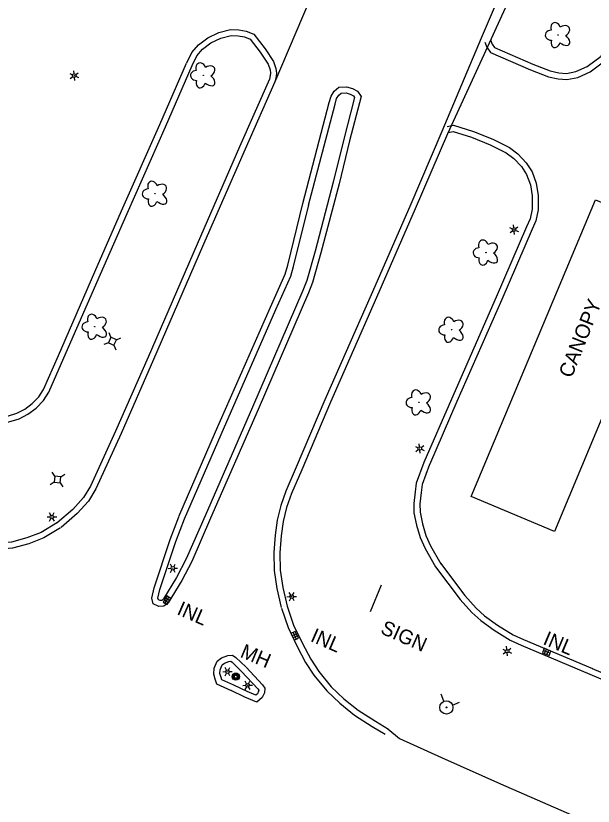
# Model space of a CAD drawing. Extents: x 588843 to 2552415, y 180129 to 269402.
# Drawn here: x 594799.2 to 595038.4, y 185134.3 to 185461.8 of the extents above; entities that cross this region are included whole.
import ezdxf

# ---------------------------------------------------------------- set-up
doc = ezdxf.new("R2010")
doc.units = 0
for name, color, linetype in [('E_BLD_HvyDash', 7, 'Continuous'), ('E_BLD_Text', 7, 'Continuous'), ('E_DRN', 7, 'Continuous'), ('E_DRN_Text', 7, 'Continuous'), ('E_DWY', 7, 'Continuous'), ('E_LAND_Vegetation', 7, 'Continuous'), ('E_LTG', 7, 'Continuous'), ('E_RDWY', 7, 'Continuous'), ('E_RDWY_C_and_G', 7, 'Continuous'), ('E_RDWY_Gravel', 7, 'Continuous'), ('E_SGN', 7, 'Continuous'), ('E_SGN_Text', 7, 'Continuous'), ('E_UTL_AG_Bold', 7, 'Continuous'), ('E_UTL_MH', 7, 'Continuous'), ('E_UTL_MH_Text', 7, 'Continuous'), ('E_UTL_WHydrant', 7, 'Continuous')]:
    doc.layers.add(name, color=color, linetype=linetype)

# ---------------------------------------------------------------- blocks, each defined once
blk = doc.blocks.new('LPOL_5')
at = {"layer": 'E_LTG'}
for p, q in [((-13.1, 0), (-4.9, 0)), ((-2.5, 4.3), (-6.6, 11.4)), ((2.5, 4.3), (6.6, 11.4)), ((4.9, 0), (13.1, 0)), ((-6.6, -11.4), (-2.5, -4.3)), ((6.6, -11.4), (2.5, -4.3))]:
    blk.add_line(p, q, dxfattribs=at)
for radius in [4.92, 4.92, 4.92, 0.41]:
    blk.add_circle((0, 0), radius, dxfattribs=at)
blk = doc.blocks.new('PED_4')
at = {"layer": 'E_UTL_AG_Bold'}
for p, q in [((-8.2, 8.2), (-17.5, 17.5)), ((8.2, 8.2), (17.5, 17.5)), ((-8.2, -8.2), (-17.5, -17.5)), ((8.2, -8.2), (17.5, -17.5))]:
    blk.add_line(p, q, dxfattribs=at)
blk.add_lwpolyline([(-8.2, -8.2), (8.2, -8.2), (8.2, 8.2), (-8.2, 8.2)], close=True, dxfattribs=at)
blk = doc.blocks.new('SIGN_4')
at = {"layer": 'E_SGN'}
blk.add_text('SIGN', height=39.37, dxfattribs=at).set_placement((-56.1, -19.7))
blk = doc.blocks.new('INLO_4')
at = {"layer": 'E_DRN'}
for p, q in [((6.6, -13.1), (6.6, 0)), ((13.1, -13.1), (13.1, 0)), ((19.7, -6.6), (0, -6.6))]:
    blk.add_line(p, q, dxfattribs=at)
blk.add_lwpolyline([(0, -13.1), (19.7, -13.1), (19.7, 0), (0, 0)], close=True, dxfattribs=at)
blk = doc.blocks.new('INLT_26_2')
at = {"layer": 'E_DRN_Text'}
blk.add_text('INL', height=39.37, dxfattribs=at).set_placement((-36.2, -19.7))
blk = doc.blocks.new('HYD_4')
at = {"layer": 'E_UTL_WHydrant'}
for p, q in [((-12.6, 12.6), (-27.3, 27.3)), ((12.6, 12.6), (27.3, 27.3))]:
    blk.add_line(p, q, dxfattribs=at)
for radius in [18, 1.38]:
    blk.add_circle((0, 0), radius, dxfattribs=at)
blk = doc.blocks.new('MHO_4')
at = {"layer": 'E_UTL_MH'}
for centre, radius in [((0.3, -0.4), 9.84), ((0.3, -0.4), 7.98), ((0.2, -0.5), 6.35), ((0.1, -0.5), 3.97)]:
    blk.add_circle(centre, radius, dxfattribs=at)
blk = doc.blocks.new('MHT_4')
at = {"layer": 'E_UTL_MH_Text'}
blk.add_text('MH', height=39.37, dxfattribs=at).set_placement((-32.2, -19.7))
blk = doc.blocks.new('DTRE_5')
at = {"layer": 'E_LAND_Vegetation'}
blk.add_circle((-0.6, 0), 0.601, dxfattribs=at)
for centre, major_axis, ratio in [((-6.1, 17.5), (4.5, -16.3), 0.782863), ((13.3, 9), (-17.3, -9.6), 0.691916), ((-19.3, 0.5), (16.2, -0.4), 0.832022), ((-8.2, -17.2), (5.9, 15.9), 0.716896), ((11.6, -12.2), (-16.4, 15), 0.560249)]:
    blk.add_ellipse(centre, major_axis=major_axis, ratio=ratio, start_param=1.570796, end_param=4.712389, dxfattribs=at)
blk = doc.blocks.new('INLT_30_2')
at = {"layer": 'E_DRN_Text'}
blk.add_text('INL', height=39.37, dxfattribs=at).set_placement((-36.2, -19.7))
blk = doc.blocks.new('CANOPY_2')
at = {"layer": 'E_BLD_Text'}
blk.add_text('CANOPY', height=39.37, dxfattribs=at).set_placement((-106.7, -19.7))

msp = doc.modelspace()

# ---------------------------------------------------------------- linework, layer by layer
at = {"layer": 'E_BLD_HvyDash'}
msp.add_lwpolyline([(595073.76, 185371.19), (595022.32, 185248.15), (594987.89, 185262.55), (595039.33, 185385.59)], close=True, dxfattribs=at)
at = {"layer": 'E_DWY'}
for points in [[(594993.55, 185450.91), (594994.37, 185448.85), (594995.86, 185446.62), (595012.43, 185439.42), (595019.83, 185436.56), (595023.86, 185435.64), (595027.5, 185435.43), (595031.99, 185436.27), (595037.21, 185438.64), (595043.82, 185443.48), (595048.75, 185455.5), (595049.36, 185456.52), (595051.15, 185458.83), (595054.52, 185462.44), (595061.86, 185468.71)], [(594995.87, 185451.84), (594996.6, 185450.02), (594997.53, 185448.62), (595013.37, 185441.74), (595020.57, 185438.96), (595024.22, 185438.12), (595027.34, 185437.94), (595031.24, 185438.67), (595035.94, 185440.81), (595041.77, 185445.08), (595046.51, 185456.62), (595047.29, 185457.93), (595049.24, 185460.45), (595052.79, 185464.25), (595060.24, 185470.61)], [(594869.99, 185442.33), (594872.07, 185446.59), (594874.85, 185449.76), (594878.72, 185452.7), (594883.34, 185454.83), (594888.1, 185456.07), (594891.54, 185456.03), (594894.69, 185455.48), (594897.79, 185454.18), (594902.53, 185448.15), (594905.95, 185442.88), (594906.99, 185439.95), (594907.16, 185438.04), (594906.89, 185435.8), (594906.68, 185434.91)], [(594872.24, 185441.23), (594874.17, 185445.19), (594876.56, 185447.92), (594880.02, 185450.55), (594884.18, 185452.46), (594888.41, 185453.56), (594891.31, 185453.54), (594893.99, 185453.07), (594896.23, 185452.13), (594900.49, 185446.69), (594903.69, 185441.76), (594904.53, 185439.42), (594904.65, 185438.08), (594904.42, 185436.24), (594904.24, 185435.49)], [(594816.81, 185321.07), (594831.96, 185355.77), (594842.97, 185380.92), (594858.86, 185416.81), (594869.94, 185442.23)], [(594819.1, 185320.07), (594834.25, 185354.77), (594845.26, 185379.92), (594861.15, 185415.81), (594872.24, 185441.23)], [(594977.85, 185415.94), (594980.56, 185416.47), (594988.87, 185413.87), (594996.77, 185410.67), (595003.68, 185407.19), (595007.14, 185404.61), (595010.69, 185400.89), (595013.08, 185397.09), (595014.8, 185392.38), (595015.6, 185387.32), (595015.55, 185381.35), (595014.62, 185376.89), (595013.07, 185373.39), (595000.53, 185344.23)], [(594978.33, 185413.49), (594980.42, 185413.9), (594988.03, 185411.51), (594995.73, 185408.39), (595002.36, 185405.06), (595005.48, 185402.73), (595008.71, 185399.35), (595010.82, 185395.98), (595012.37, 185391.75), (595013.1, 185387.14), (595013.06, 185381.62), (595012.23, 185377.66), (595010.78, 185374.39), (594998.23, 185345.21)], [(594998.23, 185345.21), (594979.68, 185302.91), (594968.28, 185276.68)], [(595000.52, 185344.21), (594981.97, 185301.91), (594970.57, 185275.69)], [(594742.4, 185311.52), (594781.07, 185294.83), (594784.08, 185293.77), (594787.1, 185293.11), (594791.33, 185292.8), (594796.24, 185293.5), (594800.64, 185294.85), (594804.2, 185296.74), (594807.63, 185299.27), (594810.61, 185302.33), (594812.91, 185305.79), (594819.1, 185320.07)], [(594743.39, 185313.81), (594781.98, 185297.16), (594784.77, 185296.18), (594787.46, 185295.59), (594791.24, 185295.31), (594795.7, 185295.95), (594799.68, 185297.17), (594802.86, 185298.86), (594805.98, 185301.16), (594808.66, 185303.91), (594810.7, 185306.99), (594816.81, 185321.07)], [(594968.28, 185276.68), (594965.13, 185268.17), (594964.6, 185264.53), (594964.15, 185259.74), (594964.16, 185255.85), (594965.26, 185250.72), (594966.66, 185245.61), (594968.73, 185241.03), (594973.1, 185233.43)], [(594970.63, 185275.82), (594967.56, 185267.55), (594967.08, 185264.23), (594966.65, 185259.63), (594966.66, 185256.12), (594967.69, 185251.32), (594969.02, 185246.46), (594970.95, 185242.17), (594975.27, 185234.67)], [(595037.08, 185189.01), (595075.74, 185172.72), (595108.68, 185158.69), (595123.85, 185152.3), (595125.78, 185152.97), (595136.62, 185157.55), (595146.22, 185163.2), (595152.89, 185168.26), (595156.89, 185172.23), (595159.37, 185175.51), (595164.75, 185185.75), (595174.89, 185207.93), (595175.03, 185209.12), (595174.87, 185209.99), (595173.89, 185210.88), (595171.12, 185213.01), (595169.35, 185214.33), (595168.99, 185214.85), (595168.54, 185215.79), (595168.78, 185216.64), (595183.96, 185253.57), (595185.48, 185257.17)], [(595038.05, 185191.31), (595076.71, 185175.03), (595109.66, 185160.99), (595123.93, 185154.98), (595124.88, 185155.31), (595135.49, 185159.79), (595144.83, 185165.28), (595151.25, 185170.15), (595155, 185173.88), (595157.25, 185176.86), (595162.51, 185186.85), (595172.45, 185208.61), (595172.47, 185208.79), (595172.28, 185208.96), (595169.61, 185211.01), (595167.54, 185212.56), (595166.82, 185213.58), (595165.88, 185215.58), (595166.42, 185217.47), (595181.65, 185254.53), (595183.19, 185258.15)], [(594973.1, 185233.43), (594983.28, 185219.97), (594988.09, 185214.6), (594991.85, 185211.27), (594997.35, 185207.24), (595004.04, 185203.07), (595008.58, 185201.05), (595037.08, 185189.01)], [(594975.1, 185234.93), (594985.21, 185221.56), (594989.86, 185216.37), (594993.42, 185213.22), (594998.75, 185209.31), (595005.22, 185205.28), (595009.58, 185203.35), (595038.06, 185191.31)]]:
    msp.add_lwpolyline(points, dxfattribs=at)
at = {"layer": 'E_RDWY'}
for points in [[(594948.12, 185569.9), (594946.18, 185526.28), (594934.43, 185499.53), (594923.97, 185475.5), (594906.53, 185434.47)], [(595038.34, 185534.61), (595019.89, 185518.21), (595002.82, 185477.8), (594992.04, 185452.56), (594975.75, 185413.86)], [(594953.31, 185166.36), (594958.15, 185162.28), (594975.56, 185154.43), (594999.99, 185143.55), (595034.76, 185128.38), (595068.45, 185113.72), (595097.34, 185101.25), (595121.56, 185090.33), (595130.22, 185086.62), (595134.71, 185084.42)]]:
    msp.add_lwpolyline(points, dxfattribs=at)
at = {"layer": 'E_RDWY_C_and_G'}
for points in [[(594904.24, 185435.49), (594891.87, 185407.49), (594874.27, 185367.23), (594853.99, 185320.39), (594840.51, 185289.73), (594830.09, 185266.92), (594827.25, 185262.22), (594822.86, 185257.29), (594816.33, 185251.7)], [(594906.53, 185434.47), (594894.16, 185406.48), (594876.57, 185366.23), (594856.28, 185319.39), (594842.8, 185288.71), (594832.3, 185265.75), (594829.27, 185260.73), (594824.61, 185255.5), (594817.95, 185249.8)], [(594918.1, 185383.98), (594929.04, 185425.84), (594929.81, 185428.53), (594931.07, 185430.55), (594933.06, 185432.16), (594936.27, 185432.36), (594938.64, 185431.68), (594940.81, 185430.53), (594942.28, 185428.37), (594937.51, 185409.99), (594933.11, 185392.23)], [(594920.52, 185383.35), (594931.45, 185425.18), (594932.12, 185427.51), (594932.97, 185428.87), (594934.01, 185429.72), (594936, 185429.84), (594937.69, 185429.35), (594939.09, 185428.61), (594939.57, 185427.9), (594935.08, 185410.61), (594930.68, 185392.83)], [(594975.75, 185413.86), (594962.4, 185382.83), (594946.39, 185346.13), (594927.29, 185302.63)], [(594978.05, 185412.87), (594964.69, 185381.83), (594948.68, 185345.13), (594929.58, 185301.63)], [(594930.68, 185392.83), (594923.19, 185364.24), (594919.7, 185352.05), (594918.17, 185347.9), (594897.25, 185299.64)], [(594933.1, 185392.19), (594925.6, 185363.58), (594922.08, 185351.27), (594920.49, 185346.97), (594899.54, 185298.65)], [(594866.8, 185254.34), (594881.97, 185289.34), (594904.7, 185341.1), (594910.77, 185354.78), (594911.83, 185358.49), (594918.12, 185384.05)], [(594869.09, 185253.34), (594884.27, 185288.34), (594906.99, 185340.09), (594913.13, 185353.93), (594914.25, 185357.85), (594920.55, 185383.46)], [(594927.28, 185302.61), (594915.4, 185274.71), (594911.05, 185264.75), (594908.99, 185258.81), (594907.51, 185252.78), (594906.69, 185246.62), (594906.03, 185239.38), (594906.28, 185231.9), (594907.36, 185224.49), (594909.15, 185216.55)], [(594929.58, 185301.63), (594917.7, 185273.72), (594913.38, 185263.84), (594911.39, 185258.1), (594909.97, 185252.31), (594909.18, 185246.35), (594908.54, 185239.3), (594908.78, 185232.13), (594909.82, 185224.95), (594911.59, 185217.1)], [(594899.54, 185298.64), (594879.88, 185253.59), (594872.1, 185235.65), (594867.99, 185227.82), (594862.3, 185218.49), (594860.58, 185217.11), (594858.48, 185217.02), (594856.14, 185218.07), (594855.51, 185220.43), (594856.46, 185224.71), (594863.13, 185244.78), (594866.76, 185254.24)], [(594897.25, 185299.64), (594877.59, 185254.58), (594869.84, 185236.73), (594865.81, 185229.05), (594860.4, 185220.17), (594859.66, 185219.58), (594858.96, 185219.55), (594858.25, 185219.86), (594858.08, 185220.49), (594858.87, 185224.04), (594865.48, 185243.94), (594869.09, 185253.34)], [(594817.75, 185249.68), (594810.8, 185245.5), (594804.54, 185243.06), (594797.85, 185241.23), (594790.99, 185240.63), (594783.38, 185241.03), (594778.93, 185241.58), (594775.21, 185242.52), (594767.84, 185245.33)], [(594816.47, 185251.82), (594809.69, 185247.75), (594803.76, 185245.44), (594797.41, 185243.7), (594790.94, 185243.14), (594783.6, 185243.52), (594779.39, 185244.04), (594775.97, 185244.9), (594768.73, 185247.66)], [(594911.59, 185217.1), (594914.29, 185209.33), (594917.94, 185201.64), (594921.36, 185195.15), (594924.72, 185190.06), (594929.91, 185183.76), (594935.15, 185178.82), (594941.01, 185174.05), (594948.18, 185169.47), (594953.56, 185166.21)], [(594909.23, 185216.28), (594911.98, 185208.38), (594915.7, 185200.52), (594919.21, 185193.88), (594922.71, 185188.58), (594928.08, 185182.05), (594933.5, 185176.94), (594939.54, 185172.02), (594946.86, 185167.35), (594952.26, 185164.08)], [(594888.49, 185182.15), (594882.44, 185184.85), (594881.83, 185186.97), (594881.26, 185189.02), (594881.42, 185191.42), (594882.63, 185194.4), (594884.47, 185195.75), (594886.97, 185196.77), (594888.93, 185196.85), (594890.36, 185195.87), (594894.47, 185191.96)], [(594889.51, 185184.43), (594884.53, 185186.66), (594884.24, 185187.66), (594883.78, 185189.28), (594883.89, 185190.85), (594884.68, 185192.81), (594885.69, 185193.55), (594887.51, 185194.29), (594888.21, 185194.32), (594888.78, 185193.92), (594892.75, 185190.15)], [(594894.58, 185191.85), (594901.35, 185184.55), (594902.35, 185183.15), (594902.28, 185181.32), (594901.27, 185179.27), (594899.11, 185177.43), (594894.05, 185179.52), (594888.44, 185182.17)], [(594892.75, 185190.15), (594899.41, 185182.97), (594899.82, 185182.4), (594899.8, 185181.94), (594899.26, 185180.84), (594898.65, 185180.32), (594895.06, 185181.81), (594889.51, 185184.43)]]:
    msp.add_lwpolyline(points, dxfattribs=at)
at = {"layer": 'E_RDWY_Gravel'}
msp.add_lwpolyline([(595040.16, 185532.14), (595033.92, 185525.55), (595015.99, 185494.56), (595004.8, 185471.5), (594994.57, 185448.97), (594978.05, 185412.87)], dxfattribs=at)
at = {"layer": 'E_SGN'}
msp.add_line((594950.55, 185225.85), (594945.94, 185214.78), dxfattribs=at)

# ---------------------------------------------------------------- block references
at = {"layer": 'E_BLD_Text', "xscale": 0.1524003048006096, "yscale": 0.15240030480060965, "rotation": 68.31392812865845}
msp.add_blockref('CANOPY_2', (595032.68, 185327.56), dxfattribs=at)
at = {"layer": 'E_DRN'}
for p, xscale, yscale, rotation in [((594863.47, 185220.41), 0.15240030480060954, 0.15240030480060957, -121.34127014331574), ((594914.48, 185203.1), 0.1524003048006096, 0.15240030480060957, 115.35197422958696), ((595018.14, 185199.73), 0.1524003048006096, 0.1524003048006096, -22.929904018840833)]:
    msp.add_blockref('INLO_4', p, dxfattribs=dict(at, xscale=xscale, yscale=yscale, rotation=rotation))
at = {"layer": 'E_DRN_Text', "xscale": 0.1524003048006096}
for name, p, yscale, rotation in [('INLT_30_2', (594871.8, 185214.5), 0.15240030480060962, -23.562837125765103), ('INLT_30_2', (594927.14, 185203.34), 0.15240030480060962, -23.562837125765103), ('INLT_26_2', (595023.46, 185202.14), 0.1524003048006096, -22.929904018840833)]:
    msp.add_blockref(name, p, dxfattribs=dict(at, yscale=yscale, rotation=rotation))
at = {"layer": 'E_LAND_Vegetation', "xscale": 0.15240030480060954, "yscale": 0.15240030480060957, "rotation": 3.4338469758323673}
for p in [(595023.97, 185453.86), (594876.96, 185437.16), (594856.98, 185388.1), (594994.07, 185363.71), (594832, 185332.99), (594979.81, 185331.75), (594966.27, 185301.63)]:
    msp.add_blockref('DTRE_5', p, dxfattribs=at)
at = {"layer": 'E_LTG'}
for p, xscale, yscale, rotation in [((594823.4, 185437.02), 0.1524003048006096, 0.1524003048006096, -23.954644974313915), ((595005.62, 185373.2), 0.1524003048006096, 0.1524003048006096, -23.954644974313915), ((594966.55, 185282.5), 0.1524003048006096, 0.1524003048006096, -23.954644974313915), ((594814.13, 185254.17), 0.15240030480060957, 0.15240030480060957, 0.8014450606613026), ((594864.25, 185232.87), 0.15240030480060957, 0.15240030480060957, 0.8014450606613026), ((594913.51, 185221.12), 0.15240030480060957, 0.15240030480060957, 0.8014450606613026), ((595002.73, 185198.53), 0.1524003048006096, 0.1524003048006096, -23.954644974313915), ((594886.9, 185190.04), 0.15240030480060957, 0.15240030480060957, 0.8014450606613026), ((594895.22, 185184.38), 0.15240030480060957, 0.15240030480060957, 0.8014450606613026)]:
    msp.add_blockref('LPOL_5', p, dxfattribs=dict(at, xscale=xscale, yscale=yscale, rotation=rotation))
at = {"layer": 'E_SGN_Text', "xscale": 0.1524003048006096, "yscale": 0.1524003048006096, "rotation": -23.954644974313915}
msp.add_blockref('SIGN_4', (594958.91, 185205.33), dxfattribs=at)
at = {"layer": 'E_UTL_AG_Bold', "xscale": 0.1524003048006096}
for p, yscale, rotation in [((594839.2, 185326.93), 0.15240030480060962, -113.50178275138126), ((594816.46, 185269.65), 0.15240030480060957, -8.204612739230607)]:
    msp.add_blockref('PED_4', p, dxfattribs=dict(at, yscale=yscale, rotation=rotation))
at = {"layer": 'E_UTL_MH', "xscale": 0.1524003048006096, "yscale": 0.15240030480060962, "rotation": -22.999092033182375}
msp.add_blockref('MHO_4', (594890.34, 185188.04), dxfattribs=at)
at = {"layer": 'E_UTL_MH_Text', "xscale": 0.1524003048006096, "yscale": 0.15240030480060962, "rotation": -22.999092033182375}
msp.add_blockref('MHT_4', (594897.43, 185197.07), dxfattribs=at)
at = {"layer": 'E_UTL_WHydrant', "xscale": 0.15240030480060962, "yscale": 0.1524003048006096, "rotation": -23.509223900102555}
msp.add_blockref('HYD_4', (594977.58, 185175.21), dxfattribs=at)

doc.saveas('drawing.dxf')
